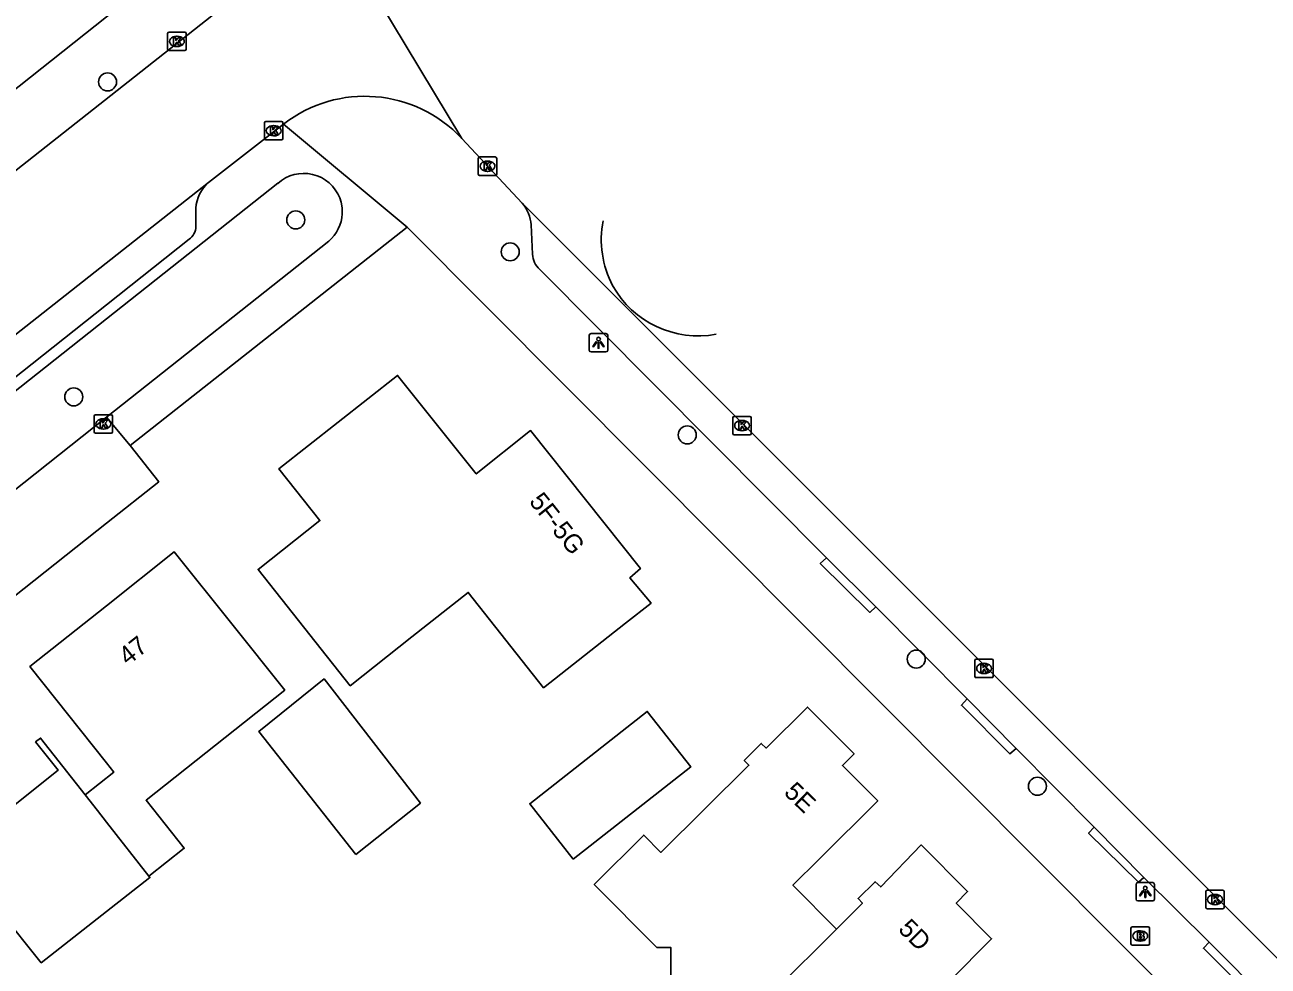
# Model space of a CAD drawing. Extents: x 159503 to 160347, y 382525 to 383272.
# Drawn here: x 159995.6 to 160063, y 383112.7 to 383163.7 of the extents above; entities that cross this region are included whole.
import ezdxf

# ---------------------------------------------------------------- set-up
doc = ezdxf.new("R2010")
doc.units = 0
for name, color, linetype in [('IMGEO_Boom', 7, 'Continuous'), ('IMGEO_Brandkraan', 7, 'Continuous'), ('IMGEO_Kolk', 7, 'Continuous'), ('IMGEO_Lichtpunt', 7, 'Continuous'), ('IMGEO_Pand', 7, 'Continuous'), ('IMGEO_Pand_nummerreeks', 7, 'Continuous'), ('IMGEO_Rijbaan_lokaal_open', 7, 'Continuous'), ('IMGEO_Voetpad_open', 7, 'Continuous')]:
    doc.layers.add(name, color=color, linetype=linetype)

msp = doc.modelspace()

# ---------------------------------------------------------------- linework, layer by layer
at = {"layer": 'IMGEO_Boom'}
for centre in [(160000.048, 383160.632), (160010.256, 383153.147), (160021.884, 383151.415), (159998.216, 383143.548), (160031.484, 383141.482), (160043.906, 383129.323), (160050.475, 383122.424)]:
    msp.add_circle(centre, 0.489, dxfattribs=at)
at = {"layer": 'IMGEO_Brandkraan'}
for p, q in [((160055.551, 383113.875), (160055.551, 383114.727)), ((160055.626, 383114.801), (160056.478, 383114.801)), ((160056.039, 383114.581), (160056.064, 383114.581)), ((160056.552, 383114.727), (160056.552, 383113.875)), ((160056.478, 383113.801), (160055.626, 383113.801)), ((160056.062, 383114.021), (160056.037, 383114.021))]:
    msp.add_line(p, q, dxfattribs=at)
for points in [[(160055.551, 383113.875), (160055.551, 383114.727)], [(160055.626, 383114.801), (160056.478, 383114.801)], [(160055.899, 383114.501), (160055.899, 383114.101), (160056.112, 383114.101)], [(160056.13, 383114.501), (160055.899, 383114.501)], [(160056.078, 383114.42), (160056.024, 383114.42), (160056.024, 383114.344)], [(160056.552, 383114.727), (160056.552, 383113.875)], [(160056.478, 383113.801), (160055.626, 383113.801)], [(160056.024, 383114.344), (160056.077, 383114.344)], [(160056.086, 383114.268), (160056.024, 383114.268), (160056.024, 383114.187)], [(160056.024, 383114.187), (160056.086, 383114.187)]]:
    msp.add_lwpolyline(points, dxfattribs=at)
for centre, radius, start, end in [((160055.628, 383114.725), 0.0765, 91.55205, 178.44795), ((160055.628, 383114.725), 0.0765, 91.55205, 178.44795), ((160056.079, 383114.382), 0.0379, 267.82845, 90.93552), ((160056.134, 383114.356), 0.145, 59.4692, 91.53667), ((160056.159, 383114.403), 0.0922, 285.51372, 58.15012), ((160056.476, 383114.725), 0.0765, 1.55205, 88.44795), ((160056.476, 383114.725), 0.0765, 1.55205, 88.44795), ((160055.628, 383113.877), 0.0765, 181.55205, 268.44795), ((160055.628, 383113.877), 0.0765, 181.55205, 268.44795), ((160056.087, 383114.227), 0.0404, 269.87594, 90.50774), ((160056.118, 383114.352), 0.251, 268.66757, 293.53466), ((160056.164, 383114.211), 0.105, 301.31148, 78.98903), ((160056.476, 383113.877), 0.0765, 271.55205, 358.44795), ((160056.476, 383113.877), 0.0765, 271.55205, 358.44795)]:
    msp.add_arc(centre, radius, start, end, dxfattribs=at)
for centre, major_axis, ratio, start_param, end_param in [((160056.038, 383114.301), (-0.387, 0.002), 0.722429, 4.712389, 7.853982), ((160056.063, 383114.301), (-0.39, 0.002), 0.717154, 1.570796, 4.712389)]:
    msp.add_ellipse(centre, major_axis=major_axis, ratio=ratio, start_param=start_param, end_param=end_param, dxfattribs=at)
at = {"layer": 'IMGEO_Kolk'}
for p, q in [((160003.308, 383162.406), (160003.308, 383163.258)), ((160003.383, 383163.332), (160004.235, 383163.332)), ((160003.796, 383163.112), (160003.821, 383163.112)), ((160004.309, 383163.258), (160004.309, 383162.406)), ((160004.235, 383162.332), (160003.383, 383162.332)), ((160003.819, 383162.552), (160003.794, 383162.552)), ((160008.56, 383157.561), (160008.56, 383158.413)), ((160008.635, 383158.487), (160009.487, 383158.487)), ((160009.048, 383158.267), (160009.073, 383158.267)), ((160009.561, 383158.413), (160009.561, 383157.561)), ((160009.071, 383157.707), (160009.046, 383157.707)), ((160009.487, 383157.487), (160008.635, 383157.487)), ((160020.154, 383155.635), (160020.154, 383156.487)), ((160020.229, 383156.561), (160021.081, 383156.561)), ((160020.642, 383156.341), (160020.667, 383156.341)), ((160021.155, 383156.487), (160021.155, 383155.635)), ((160021.081, 383155.561), (160020.229, 383155.561)), ((160020.665, 383155.781), (160020.64, 383155.781)), ((159999.323, 383141.652), (159999.323, 383142.504)), ((159999.398, 383142.578), (160000.25, 383142.578)), ((159999.811, 383142.358), (159999.836, 383142.358)), ((160000.324, 383142.504), (160000.324, 383141.652)), ((160033.959, 383141.564), (160033.959, 383142.416)), ((160034.034, 383142.49), (160034.886, 383142.49)), ((160034.447, 383142.27), (160034.472, 383142.27)), ((160034.96, 383142.416), (160034.96, 383141.564)), ((160000.25, 383141.578), (159999.398, 383141.578)), ((159999.834, 383141.798), (159999.809, 383141.798)), ((160034.886, 383141.49), (160034.034, 383141.49)), ((160034.47, 383141.71), (160034.445, 383141.71)), ((160047.083, 383128.388), (160047.083, 383129.24)), ((160047.158, 383129.314), (160048.01, 383129.314)), ((160048.084, 383129.24), (160048.084, 383128.388)), ((160047.594, 383128.534), (160047.569, 383128.534)), ((160047.571, 383129.094), (160047.596, 383129.094)), ((160048.01, 383128.314), (160047.158, 383128.314)), ((160059.609, 383115.853), (160059.609, 383116.705)), ((160059.684, 383116.779), (160060.536, 383116.779)), ((160060.097, 383116.559), (160060.122, 383116.559)), ((160060.61, 383116.705), (160060.61, 383115.853)), ((160060.536, 383115.779), (160059.684, 383115.779)), ((160060.12, 383115.999), (160060.095, 383115.999))]:
    msp.add_line(p, q, dxfattribs=at)
for points in [[(160003.308, 383162.406), (160003.308, 383163.258)], [(160003.383, 383163.332), (160004.235, 383163.332)], [(160003.629, 383163.032), (160003.752, 383163.032), (160003.752, 383162.881), (160003.882, 383163.032), (160004.046, 383163.032), (160003.9, 383162.881), (160004.053, 383162.632), (160003.901, 383162.632), (160003.816, 383162.796), (160003.752, 383162.729), (160003.752, 383162.632), (160003.629, 383162.632), (160003.629, 383163.032)], [(160004.309, 383163.258), (160004.309, 383162.406)], [(160004.235, 383162.332), (160003.383, 383162.332)], [(160008.56, 383157.561), (160008.56, 383158.413)], [(160008.635, 383158.487), (160009.487, 383158.487)], [(160008.881, 383158.187), (160009.004, 383158.187), (160009.004, 383158.036), (160009.134, 383158.187), (160009.298, 383158.187), (160009.152, 383158.036), (160009.305, 383157.787), (160009.153, 383157.787), (160009.068, 383157.951), (160009.004, 383157.884), (160009.004, 383157.787), (160008.881, 383157.787), (160008.881, 383158.187)], [(160009.561, 383158.413), (160009.561, 383157.561)], [(160009.487, 383157.487), (160008.635, 383157.487)], [(160020.154, 383155.635), (160020.154, 383156.487)], [(160020.229, 383156.561), (160021.081, 383156.561)], [(160020.475, 383156.261), (160020.598, 383156.261), (160020.598, 383156.11), (160020.728, 383156.261), (160020.892, 383156.261), (160020.746, 383156.11), (160020.899, 383155.861), (160020.747, 383155.861), (160020.662, 383156.025), (160020.598, 383155.958), (160020.598, 383155.861), (160020.475, 383155.861), (160020.475, 383156.261)], [(160021.155, 383156.487), (160021.155, 383155.635)], [(160021.081, 383155.561), (160020.229, 383155.561)], [(159999.323, 383141.652), (159999.323, 383142.504)], [(159999.398, 383142.578), (160000.25, 383142.578)], [(159999.644, 383142.278), (159999.767, 383142.278), (159999.767, 383142.127), (159999.897, 383142.278), (160000.061, 383142.278), (159999.915, 383142.127), (160000.068, 383141.878), (159999.916, 383141.878), (159999.831, 383142.042), (159999.767, 383141.975), (159999.767, 383141.878), (159999.644, 383141.878), (159999.644, 383142.278)], [(160000.324, 383142.504), (160000.324, 383141.652)], [(160033.959, 383141.564), (160033.959, 383142.416)], [(160034.034, 383142.49), (160034.886, 383142.49)], [(160034.28, 383142.19), (160034.403, 383142.19), (160034.403, 383142.039), (160034.533, 383142.19), (160034.697, 383142.19), (160034.551, 383142.039), (160034.704, 383141.79), (160034.552, 383141.79), (160034.467, 383141.954), (160034.403, 383141.887), (160034.403, 383141.79), (160034.28, 383141.79), (160034.28, 383142.19)], [(160034.96, 383142.416), (160034.96, 383141.564)], [(160000.25, 383141.578), (159999.398, 383141.578)], [(160034.886, 383141.49), (160034.034, 383141.49)], [(160047.083, 383128.388), (160047.083, 383129.24)], [(160047.158, 383129.314), (160048.01, 383129.314)], [(160048.084, 383129.24), (160048.084, 383128.388)], [(160047.404, 383129.014), (160047.527, 383129.014), (160047.527, 383128.863), (160047.657, 383129.014), (160047.821, 383129.014), (160047.675, 383128.863), (160047.828, 383128.614), (160047.676, 383128.614), (160047.591, 383128.778), (160047.527, 383128.711), (160047.527, 383128.614), (160047.404, 383128.614), (160047.404, 383129.014)], [(160048.01, 383128.314), (160047.158, 383128.314)], [(160059.609, 383115.853), (160059.609, 383116.705)], [(160059.684, 383116.779), (160060.536, 383116.779)], [(160059.93, 383116.479), (160060.053, 383116.479), (160060.053, 383116.328), (160060.183, 383116.479), (160060.347, 383116.479), (160060.201, 383116.328), (160060.354, 383116.079), (160060.202, 383116.079), (160060.117, 383116.243), (160060.053, 383116.176), (160060.053, 383116.079), (160059.93, 383116.079), (160059.93, 383116.479)], [(160060.61, 383116.705), (160060.61, 383115.853)], [(160060.536, 383115.779), (160059.684, 383115.779)]]:
    msp.add_lwpolyline(points, dxfattribs=at)
for centre, start, end in [((160003.385, 383163.256), 91.55205, 178.44795), ((160003.385, 383163.256), 91.55205, 178.44795), ((160004.233, 383163.256), 1.55205, 88.44795), ((160004.233, 383163.256), 1.55205, 88.44795), ((160003.385, 383162.408), 181.55205, 268.44795), ((160003.385, 383162.408), 181.55205, 268.44795), ((160004.233, 383162.408), 271.55205, 358.44795), ((160004.233, 383162.408), 271.55205, 358.44795), ((160008.637, 383158.411), 91.55205, 178.44795), ((160008.637, 383158.411), 91.55205, 178.44795), ((160009.485, 383158.411), 1.55205, 88.44795), ((160009.485, 383158.411), 1.55205, 88.44795), ((160008.637, 383157.563), 181.55205, 268.44795), ((160008.637, 383157.563), 181.55205, 268.44795), ((160009.485, 383157.563), 271.55205, 358.44795), ((160009.485, 383157.563), 271.55205, 358.44795), ((160020.231, 383156.485), 91.55205, 178.44795), ((160020.231, 383156.485), 91.55205, 178.44795), ((160021.079, 383156.485), 1.55205, 88.44795), ((160021.079, 383156.485), 1.55205, 88.44795), ((160020.231, 383155.637), 181.55205, 268.44795), ((160020.231, 383155.637), 181.55205, 268.44795), ((160021.079, 383155.637), 271.55205, 358.44795), ((160021.079, 383155.637), 271.55205, 358.44795), ((159999.4, 383142.502), 91.55205, 178.44795), ((159999.4, 383142.502), 91.55205, 178.44795), ((160000.248, 383142.502), 1.55205, 88.44795), ((160000.248, 383142.502), 1.55205, 88.44795), ((160034.036, 383142.414), 91.55205, 178.44795), ((160034.036, 383142.414), 91.55205, 178.44795), ((160034.884, 383142.414), 1.55205, 88.44795), ((160034.884, 383142.414), 1.55205, 88.44795), ((159999.4, 383141.654), 181.55205, 268.44795), ((159999.4, 383141.654), 181.55205, 268.44795), ((160000.248, 383141.654), 271.55205, 358.44795), ((160000.248, 383141.654), 271.55205, 358.44795), ((160034.036, 383141.566), 181.55205, 268.44795), ((160034.036, 383141.566), 181.55205, 268.44795), ((160034.884, 383141.566), 271.55205, 358.44795), ((160034.884, 383141.566), 271.55205, 358.44795), ((160047.16, 383129.238), 91.55205, 178.44795), ((160047.16, 383129.238), 91.55205, 178.44795), ((160048.008, 383129.238), 1.55205, 88.44795), ((160048.008, 383129.238), 1.55205, 88.44795), ((160047.16, 383128.39), 181.55205, 268.44795), ((160047.16, 383128.39), 181.55205, 268.44795), ((160048.008, 383128.39), 271.55205, 358.44795), ((160048.008, 383128.39), 271.55205, 358.44795), ((160059.686, 383116.703), 91.55205, 178.44795), ((160059.686, 383116.703), 91.55205, 178.44795), ((160060.534, 383116.703), 1.55205, 88.44795), ((160060.534, 383116.703), 1.55205, 88.44795), ((160059.686, 383115.855), 181.55205, 268.44795), ((160059.686, 383115.855), 181.55205, 268.44795), ((160060.534, 383115.855), 271.55205, 358.44795), ((160060.534, 383115.855), 271.55205, 358.44795)]:
    msp.add_arc(centre, 0.0765, start, end, dxfattribs=at)
for centre, major_axis, ratio, start_param, end_param in [((160003.795, 383162.832), (-0.387, 0.002), 0.722429, 4.712389, 7.853982), ((160003.82, 383162.832), (-0.39, 0.002), 0.717154, 1.570796, 4.712389), ((160009.047, 383157.987), (-0.387, 0.002), 0.722429, 4.712389, 7.853982), ((160009.072, 383157.987), (-0.39, 0.002), 0.717154, 1.570796, 4.712389), ((160020.641, 383156.061), (-0.387, 0.002), 0.722429, 4.712389, 7.853982), ((160020.666, 383156.061), (-0.39, 0.002), 0.717154, 1.570796, 4.712389), ((159999.81, 383142.078), (-0.387, 0.002), 0.722429, 4.712389, 7.853982), ((159999.835, 383142.078), (-0.39, 0.002), 0.717154, 1.570796, 4.712389), ((160034.446, 383141.99), (-0.387, 0.002), 0.722429, 4.712389, 7.853982), ((160034.471, 383141.99), (-0.39, 0.002), 0.717154, 1.570796, 4.712389), ((160047.57, 383128.814), (-0.387, 0.002), 0.722429, 4.712389, 7.853982), ((160047.595, 383128.814), (-0.39, 0.002), 0.717154, 1.570796, 4.712389), ((160060.096, 383116.279), (-0.387, 0.002), 0.722429, 4.712389, 7.853982), ((160060.121, 383116.279), (-0.39, 0.002), 0.717154, 1.570796, 4.712389)]:
    msp.add_ellipse(centre, major_axis=major_axis, ratio=ratio, start_param=start_param, end_param=end_param, dxfattribs=at)
at = {"layer": 'IMGEO_Lichtpunt'}
for p, q in [((160026.176, 383146.886), (160026.176, 383146.079)), ((160026.176, 383146.886), (160026.176, 383146.079)), ((160027.078, 383146.981), (160026.27, 383146.981)), ((160027.078, 383146.981), (160026.27, 383146.981)), ((160027.172, 383146.079), (160027.172, 383146.886)), ((160027.172, 383146.079), (160027.172, 383146.886)), ((160026.27, 383145.985), (160027.078, 383145.985)), ((160026.27, 383145.985), (160027.078, 383145.985)), ((160055.827, 383117.102), (160055.827, 383116.295)), ((160055.827, 383117.102), (160055.827, 383116.295)), ((160056.729, 383117.197), (160055.921, 383117.197)), ((160056.729, 383117.197), (160055.921, 383117.197)), ((160056.823, 383116.295), (160056.823, 383117.102)), ((160056.823, 383116.295), (160056.823, 383117.102)), ((160055.921, 383116.201), (160056.729, 383116.201)), ((160055.921, 383116.201), (160056.729, 383116.201))]:
    msp.add_line(p, q, dxfattribs=at)
for points in [[(160026.55, 383146.55), (160026.589, 383146.522), (160026.401, 383146.26), (160026.363, 383146.287), (160026.55, 383146.55)], [(160026.652, 383146.502), (160026.699, 383146.502), (160026.699, 383146.18), (160026.652, 383146.18), (160026.652, 383146.502)], [(160026.762, 383146.522), (160026.8, 383146.549), (160026.987, 383146.287), (160026.948, 383146.259), (160026.762, 383146.522)], [(160056.201, 383116.766), (160056.24, 383116.738), (160056.052, 383116.476), (160056.014, 383116.503), (160056.201, 383116.766)], [(160056.303, 383116.718), (160056.35, 383116.718), (160056.35, 383116.396), (160056.303, 383116.396), (160056.303, 383116.718)], [(160056.413, 383116.738), (160056.451, 383116.765), (160056.638, 383116.503), (160056.599, 383116.475), (160056.413, 383116.738)]]:
    msp.add_lwpolyline(points, dxfattribs=at)
for centre in [(160026.675, 383146.684), (160056.326, 383116.9)]:
    msp.add_circle(centre, 0.0994, dxfattribs=at)
for centre, start, end in [((160026.27, 383146.886), 90, 180), ((160026.27, 383146.886), 90, 180), ((160027.078, 383146.886), 0, 90), ((160027.078, 383146.886), 0, 90), ((160026.27, 383146.079), 180, 270), ((160026.27, 383146.079), 180, 270), ((160027.078, 383146.079), 270, 0), ((160027.078, 383146.079), 270, 360), ((160055.921, 383117.102), 90, 180), ((160055.921, 383117.102), 90, 180), ((160056.729, 383117.102), 0, 90), ((160056.729, 383117.102), 0, 90), ((160055.921, 383116.295), 180, 270), ((160055.921, 383116.295), 180, 270), ((160056.729, 383116.295), 270, 0), ((160056.729, 383116.295), 270, 360)]:
    msp.add_arc(centre, 0.0946, start, end, dxfattribs=at)
at = {"layer": 'IMGEO_Pand'}
for points in [[(160016.558, 383130.525), (160013.211, 383127.876), (160008.217, 383134.186), (160011.565, 383136.836), (160009.341, 383139.648), (160015.779, 383144.707), (160020.043, 383139.37), (160022.992, 383141.72), (160028.948, 383134.232), (160028.37, 383133.728), (160029.529, 383132.362), (160028.136, 383131.264), (160023.699, 383127.767), (160019.608, 383132.939), (160016.558, 383130.525)], [(159998.829, 383121.957), (160000.398, 383123.188), (160000, 383123.688), (159995.843, 383128.911), (160000, 383132.215), (160003.671, 383135.132), (160006.794, 383131.227), (160009.659, 383127.643), (160002.137, 383121.666), (160004.209, 383119.058), (160002.296, 383117.538)], [(160013.507, 383118.714), (160008.245, 383125.389), (160011.792, 383128.245), (160017.019, 383121.506), (160013.507, 383118.714)], [(160025.306, 383118.47), (160022.943, 383121.478), (160029.314, 383126.485), (160031.676, 383123.476), (160025.306, 383118.47)], [(160036.311, 383111.257), (160033.044, 383108.018), (160032.964, 383108.099), (160030.58, 383110.504), (160030.598, 383113.675), (160029.836, 383113.679), (160026.442, 383117.102), (160029.132, 383119.771), (160030.062, 383118.834), (160034.833, 383123.565), (160034.577, 383123.828), (160035.504, 383124.744), (160035.763, 383124.493), (160038.003, 383126.714), (160040.531, 383124.177), (160039.901, 383123.546), (160041.817, 383121.634), (160038.641, 383118.472), (160037.215, 383117.052), (160039.586, 383114.674)], [(160002.296, 383117.538), (160002.349, 383117.471), (160000, 383115.631), (159996.451, 383112.851), (159994.2, 383115.629), (159990.696, 383112.874), (159987.999, 383116.264), (159984.887, 383120.176), (159990.894, 383124.991), (159992.99, 383122.344), (159994.232, 383120.776), (159997.365, 383123.295), (159996.151, 383124.828), (159996.416, 383125.034), (159998.829, 383121.957)], [(160002.296, 383117.538), (160000, 383120.466), (159999.502, 383121.1), (159998.829, 383121.957)], [(160039.586, 383114.674), (160040.99, 383116.079), (160040.749, 383116.34), (160041.669, 383117.242), (160041.984, 383116.966), (160044.168, 383119.245), (160046.692, 383116.707), (160046.077, 383116.072), (160047.989, 383114.149), (160043.439, 383109.554), (160045.76, 383107.219)], [(160039.586, 383114.674), (160036.228, 383111.34), (160036.311, 383111.257)]]:
    msp.add_lwpolyline(points, dxfattribs=at)
at = {"layer": 'IMGEO_Rijbaan_lokaal_open'}
for points in [[(160010.148, 383172.703), (160019.26, 383157.562)], [(160007.337, 383165.518), (159985.41, 383148.209)], [(160005.521, 383155.177), (160009.599, 383158.345)], [(160019.26, 383157.562), (160022.535, 383154.053)], [(159965.635, 383123.738), (160005.521, 383155.177)], [(160022.535, 383154.053), (160076.086, 383100.485)], [(160000, 383142.448), (159990.398, 383134.835)], [(160000, 383142.448), (160001.274, 383140.9)], [(160001.274, 383140.9), (160002.826, 383138.938), (160000, 383136.696), (159969.339, 383112.369)]]:
    msp.add_lwpolyline(points, dxfattribs=at)
for centre, radius, start, end in [((160014.002, 383152.682), 7.173, 42.86559, 127.8673), ((160032.169, 383152.066), 5.343, 168.88651, 207.71092), ((160032.093, 383152.187), 5.334, 209.24423, 280.45081)]:
    msp.add_arc(centre, radius, start, end, dxfattribs=at)
at = {"layer": 'IMGEO_Voetpad_open'}
for points in [[(159838.776, 383036.162), (160000, 383164.155), (160003.86, 383167.245)], [(160009.599, 383158.345), (160016.301, 383152.744)], [(159990.398, 383134.835), (159987.796, 383138.118), (160000, 383147.78), (160009.287, 383155.131)], [(160012.639, 383154.337), (160012.72, 383154.114), (160012.772, 383153.8), (160012.775, 383153.48)], [(160004.84, 383153.783), (160004.844, 383152.779)], [(160023.102, 383151.29), (160023.019, 383152.872)], [(160016.301, 383152.744), (160001.274, 383140.9)], [(160081.991, 383086.829), (160067.75, 383101.08), (160016.301, 383152.744)], [(160004.48, 383152.096), (160000, 383148.54), (159968.962, 383123.902)], [(160012.044, 383151.997), (160000, 383142.448)], [(160039.036, 383134.817), (160023.491, 383150.457)], [(160041.708, 383132.149), (160041.384, 383131.851), (160038.699, 383134.501), (160039.036, 383134.817)], [(160041.708, 383132.149), (160039.036, 383134.817)], [(160046.658, 383127.167), (160041.708, 383132.149)], [(160049.325, 383124.473), (160048.986, 383124.177), (160046.357, 383126.82), (160046.658, 383127.167)], [(160049.325, 383124.473), (160046.658, 383127.167)], [(160053.562, 383120.199), (160049.325, 383124.473)], [(160056.249, 383117.477), (160055.95, 383117.225), (160053.254, 383119.875), (160053.562, 383120.199)], [(160056.249, 383117.477), (160053.562, 383120.199)], [(160059.79, 383113.973), (160056.249, 383117.477)], [(160066.209, 383107.501), (160065.937, 383107.22), (160059.481, 383113.631), (160059.79, 383113.973)], [(160059.79, 383113.973), (160066.209, 383107.501)]]:
    msp.add_lwpolyline(points, dxfattribs=at)
for centre, radius, start, end in [((160010.691, 383153.585), 2.088, 21.1107, 132.23683), ((160006.848, 383153.666), 2.011, 131.27471, 176.65222), ((160010.695, 383153.584), 2.083, 310.37848, 357.14233), ((160020.952, 383152.714), 2.073, 4.35881, 40.211), ((160003.911, 383152.838), 0.935, 307.48374, 356.40613), ((160024.232, 383151.31), 1.13, 181.02247, 229.04143)]:
    msp.add_arc(centre, radius, start, end, dxfattribs=at)

# ---------------------------------------------------------------- texts
at = {"layer": 'IMGEO_Pand_nummerreeks'}
for s, rotation, p in [('5F-5G', 308.49682, (160022.872, 383137.855)), ('47', 38.47412, (160001.151, 383128.94)), ('5E', 316.05431, (160036.679, 383122.03)), ('5D', 315.04573, (160042.878, 383114.617))]:
    msp.add_text(s, height=1, rotation=rotation, dxfattribs=at).set_placement(p)

doc.saveas('drawing.dxf')
